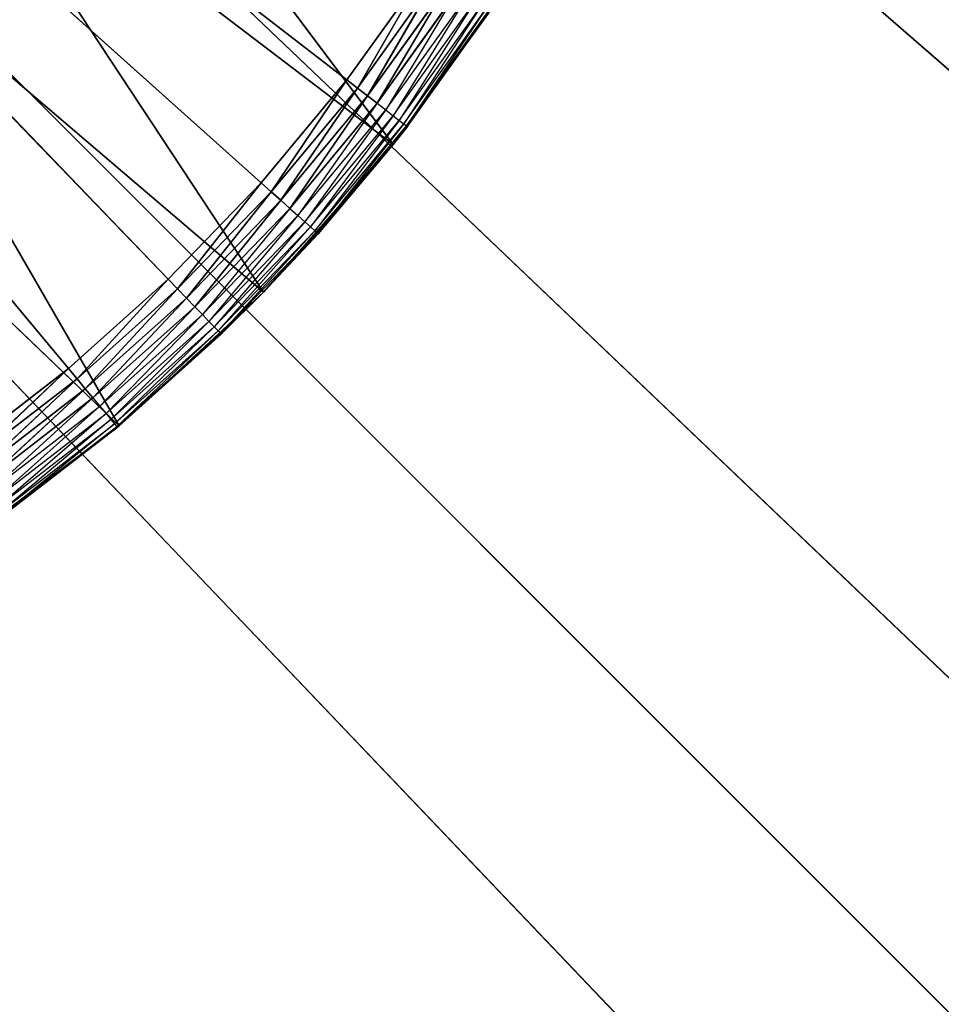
# Model space of a CAD drawing. Header units: centimetres. Extents: x 0.1 to 22.3, y 0.1 to 22.3.
# Tile 406 of 632: x 1.982 to 2.223, y 20.23 to 20.488. Entities that reach past the tile are written whole.
import ezdxf

# ---------------------------------------------------------------- set-up
doc = ezdxf.new("R2010")
doc.units = ezdxf.units.CM
doc.header["$LTSCALE"] = 2.54
doc.layers.get('0').update_dxf_attribs({"true_color": 0xff5454})

# ---------------------------------------------------------------- blocks, each defined once
blk = doc.blocks.new('Kosz na _mieci DELLA.STL')
at = {"color": 0}
for p, q in [((2.87143, 19.45859, 47.35), (0.33747, 22.1158, 47.35)), ((2.99469, 19.58185, 47.35), (0.33747, 22.1158, 47.35)), ((2.87143, 19.45859, 47.35), (0.33747, 22.1158, 47.35)), ((2.99469, 19.58185, 47.35), (0.33747, 22.1158, 47.35)), ((3.13747, 19.68183, 47.35), (0.33747, 22.1158, 47.35)), ((3.13747, 19.68183, 47.35), (0.33747, 22.1158, 47.35)), ((3.13747, 19.68183, 47.25), (0.33747, 22.1158, 47.25)), ((2.99469, 19.58185, 47.25), (0.33747, 22.1158, 47.25)), ((3.13747, 19.68183, 47.25), (0.33747, 22.1158, 47.25)), ((2.99469, 19.58185, 47.25), (0.33747, 22.1158, 47.25)), ((2.87143, 19.45859, 47.25), (0.33747, 22.1158, 47.25)), ((2.87143, 19.45859, 47.25), (0.33747, 22.1158, 47.25)), ((21.83747, 0.6158, 15.95), (0.63747, 21.8158, 15.95)), ((21.83747, 0.6158, 15.95), (0.63747, 21.8158, 15.95)), ((2.02063, 20.42025, 15.55), (1.68747, 20.7658, 15.55)), ((1.68747, 20.7658, 15.55), (2.04497, 20.44549, 15.55)), ((2.02063, 20.42025, 15.55), (1.68747, 20.7658, 15.55)), ((1.99452, 20.39685, 15.55), (1.68747, 20.7658, 15.55)), ((1.99452, 20.39685, 15.55), (1.68747, 20.7658, 15.55)), ((2.06739, 20.47244, 15.55), (1.68747, 20.7658, 15.55)), ((2.06739, 20.47244, 15.55), (1.68747, 20.7658, 15.55)), ((1.68747, 20.7658, 15.55), (2.04497, 20.44549, 15.55)), ((2.07953, 20.4555, 15.75), (1.98505, 20.58155, 15.75)), ((2.07953, 20.4555, 15.75), (1.98505, 20.58155, 15.75)), ((2.04555, 20.41683, 15.75), (1.96015, 20.54638, 15.75)), ((2.04555, 20.41683, 15.75), (1.96015, 20.54638, 15.75)), ((2.07953, 20.4555, 15.75), (1.96015, 20.54638, 15.75)), ((2.07953, 20.4555, 15.75), (1.96015, 20.54638, 15.75)), ((2.00777, 20.38186, 15.75), (1.93112, 20.51453, 15.75)), ((2.00777, 20.38186, 15.75), (1.93112, 20.51453, 15.75)), ((2.04555, 20.41683, 15.75), (1.93112, 20.51453, 15.75)), ((2.04555, 20.41683, 15.75), (1.93112, 20.51453, 15.75)), ((2.08779, 20.50095, 15.55), (2.06739, 20.47244, 15.55)), ((2.08779, 20.50095, 15.55), (2.06739, 20.47244, 15.55)), ((2.08779, 20.50095, 15.55), (2.07014, 20.47031, 15.5503)), ((2.08779, 20.50095, 15.55), (2.07014, 20.47031, 15.5503)), ((2.07014, 20.47031, 15.5503), (2.09069, 20.49904, 15.5503)), ((2.07014, 20.47031, 15.5503), (2.09069, 20.49904, 15.5503)), ((2.09069, 20.49904, 15.5503), (2.07281, 20.46826, 15.55121)), ((2.09069, 20.49904, 15.5503), (2.07281, 20.46826, 15.55121)), ((2.07281, 20.46826, 15.55121), (2.0935, 20.49718, 15.55121)), ((2.07281, 20.46826, 15.55121), (2.0935, 20.49718, 15.55121)), ((2.0935, 20.49718, 15.55121), (2.07531, 20.46633, 15.55268)), ((2.0935, 20.49718, 15.55121), (2.07531, 20.46633, 15.55268)), ((2.10936, 20.49745, 15.75), (2.07953, 20.4555, 15.75)), ((2.10936, 20.49745, 15.75), (2.07953, 20.4555, 15.75)), ((2.07531, 20.46633, 15.55268), (2.09613, 20.49543, 15.55268)), ((2.09613, 20.49543, 15.55268), (2.07757, 20.46458, 15.55468)), ((2.07757, 20.46458, 15.55468), (2.09852, 20.49386, 15.55468)), ((2.09852, 20.49386, 15.55468), (2.07952, 20.46307, 15.55714)), ((2.07952, 20.46307, 15.55714), (2.10057, 20.4925, 15.55714)), ((2.10057, 20.4925, 15.55714), (2.0811, 20.46185, 15.56)), ((2.0811, 20.46185, 15.56), (2.10224, 20.4914, 15.56)), ((2.10224, 20.4914, 15.56), (2.08227, 20.46095, 15.56316)), ((2.10447, 20.48992, 15.57), (2.07953, 20.4555, 15.75)), ((2.10447, 20.48992, 15.57), (2.07953, 20.4555, 15.75)), ((2.08227, 20.46095, 15.56316), (2.10347, 20.49058, 15.56316)), ((2.10347, 20.49058, 15.56316), (2.08298, 20.4604, 15.56653)), ((2.08298, 20.4604, 15.56653), (2.10422, 20.49008, 15.56653)), ((2.08322, 20.46021, 15.57), (2.10422, 20.49008, 15.56653)), ((2.08322, 20.46021, 15.57), (2.10447, 20.48992, 15.57)), ((2.00777, 20.38186, 15.75), (1.8984, 20.48649, 15.75)), ((2.00777, 20.38186, 15.75), (1.8984, 20.48649, 15.75)), ((2.06739, 20.47244, 15.55), (2.04497, 20.44549, 15.55)), ((2.06739, 20.47244, 15.55), (2.04497, 20.44549, 15.55)), ((2.06739, 20.47244, 15.55), (2.04755, 20.44317, 15.5503)), ((2.06739, 20.47244, 15.55), (2.04755, 20.44317, 15.5503)), ((2.04755, 20.44317, 15.5503), (2.07014, 20.47031, 15.5503)), ((2.04755, 20.44317, 15.5503), (2.07014, 20.47031, 15.5503)), ((2.07014, 20.47031, 15.5503), (2.05006, 20.44092, 15.55121)), ((2.07014, 20.47031, 15.5503), (2.05006, 20.44092, 15.55121)), ((2.06739, 20.47244, 15.55), (2.07014, 20.47031, 15.5503)), ((2.06739, 20.47244, 15.55), (2.07014, 20.47031, 15.5503)), ((2.07014, 20.47031, 15.5503), (2.07281, 20.46826, 15.55121)), ((2.07014, 20.47031, 15.5503), (2.07281, 20.46826, 15.55121)), ((2.05006, 20.44092, 15.55121), (2.07281, 20.46826, 15.55121)), ((2.05006, 20.44092, 15.55121), (2.07281, 20.46826, 15.55121)), ((2.07281, 20.46826, 15.55121), (2.05241, 20.43881, 15.55268)), ((2.07281, 20.46826, 15.55121), (2.05241, 20.43881, 15.55268)), ((2.07281, 20.46826, 15.55121), (2.07531, 20.46633, 15.55268)), ((2.07281, 20.46826, 15.55121), (2.07531, 20.46633, 15.55268)), ((2.05241, 20.43881, 15.55268), (2.07531, 20.46633, 15.55268)), ((2.07531, 20.46633, 15.55268), (2.05454, 20.43691, 15.55468)), ((2.07531, 20.46633, 15.55268), (2.07757, 20.46458, 15.55468)), ((2.05454, 20.43691, 15.55468), (2.07757, 20.46458, 15.55468)), ((2.07757, 20.46458, 15.55468), (2.05638, 20.43526, 15.55714)), ((2.05638, 20.43526, 15.55714), (2.07952, 20.46307, 15.55714)), ((2.07952, 20.46307, 15.55714), (2.05787, 20.43393, 15.56)), ((2.07757, 20.46458, 15.55468), (2.07952, 20.46307, 15.55714)), ((2.07952, 20.46307, 15.55714), (2.0811, 20.46185, 15.56)), ((2.05787, 20.43393, 15.56), (2.0811, 20.46185, 15.56)), ((2.0811, 20.46185, 15.56), (2.05896, 20.43295, 15.56316)), ((2.05896, 20.43295, 15.56316), (2.08227, 20.46095, 15.56316)), ((2.08227, 20.46095, 15.56316), (2.05963, 20.43234, 15.56653)), ((2.05963, 20.43234, 15.56653), (2.08298, 20.4604, 15.56653)), ((2.07953, 20.4555, 15.57), (2.08298, 20.4604, 15.56653)), ((2.07953, 20.4555, 15.57), (2.08322, 20.46021, 15.57)), ((2.08322, 20.46021, 15.57), (2.07953, 20.4555, 15.75)), ((2.08322, 20.46021, 15.57), (2.07953, 20.4555, 15.75)), ((2.0811, 20.46185, 15.56), (2.08227, 20.46095, 15.56316)), ((2.08227, 20.46095, 15.56316), (2.08298, 20.4604, 15.56653)), ((2.08322, 20.46021, 15.57), (2.08298, 20.4604, 15.56653)), ((2.07953, 20.4555, 15.75), (2.04555, 20.41683, 15.75)), ((2.07953, 20.4555, 15.75), (2.04555, 20.41683, 15.75)), ((2.07953, 20.4555, 15.57), (2.05963, 20.43234, 15.56653)), ((2.07953, 20.4555, 15.75), (2.05986, 20.43214, 15.57)), ((2.05986, 20.43214, 15.57), (2.07953, 20.4555, 15.57)), ((2.07953, 20.4555, 15.75), (2.05986, 20.43214, 15.57)), ((2.07953, 20.4555, 15.57), (2.07953, 20.4555, 15.75)), ((2.07953, 20.4555, 15.57), (2.07953, 20.4555, 15.75)), ((2.04497, 20.44549, 15.55), (2.02063, 20.42025, 15.55)), ((2.04497, 20.44549, 15.55), (2.02063, 20.42025, 15.55)), ((2.04497, 20.44549, 15.55), (2.02304, 20.41775, 15.5503)), ((2.04497, 20.44549, 15.55), (2.02304, 20.41775, 15.5503)), ((2.04497, 20.44549, 15.55), (2.04755, 20.44317, 15.5503)), ((2.04497, 20.44549, 15.55), (2.04755, 20.44317, 15.5503)), ((2.02304, 20.41775, 15.5503), (2.04755, 20.44317, 15.5503)), ((2.02304, 20.41775, 15.5503), (2.04755, 20.44317, 15.5503)), ((2.04755, 20.44317, 15.5503), (2.02538, 20.41532, 15.55121)), ((2.04755, 20.44317, 15.5503), (2.02538, 20.41532, 15.55121)), ((2.04755, 20.44317, 15.5503), (2.05006, 20.44092, 15.55121)), ((2.04755, 20.44317, 15.5503), (2.05006, 20.44092, 15.55121)), ((2.02538, 20.41532, 15.55121), (2.05006, 20.44092, 15.55121)), ((2.02538, 20.41532, 15.55121), (2.05006, 20.44092, 15.55121)), ((2.05006, 20.44092, 15.55121), (2.02757, 20.41305, 15.55268)), ((2.05006, 20.44092, 15.55121), (2.02757, 20.41305, 15.55268)), ((2.05006, 20.44092, 15.55121), (2.05241, 20.43881, 15.55268)), ((2.05006, 20.44092, 15.55121), (2.05241, 20.43881, 15.55268)), ((2.02757, 20.41305, 15.55268), (2.05241, 20.43881, 15.55268)), ((2.05241, 20.43881, 15.55268), (2.02955, 20.41099, 15.55468)), ((2.02955, 20.41099, 15.55468), (2.05454, 20.43691, 15.55468)), ((2.05454, 20.43691, 15.55468), (2.03126, 20.40922, 15.55714)), ((2.05241, 20.43881, 15.55268), (2.05454, 20.43691, 15.55468)), ((2.05454, 20.43691, 15.55468), (2.05638, 20.43526, 15.55714)), ((2.03126, 20.40922, 15.55714), (2.05638, 20.43526, 15.55714)), ((2.05638, 20.43526, 15.55714), (2.03265, 20.40778, 15.56)), ((2.03265, 20.40778, 15.56), (2.05787, 20.43393, 15.56)), ((2.05787, 20.43393, 15.56), (2.03367, 20.40672, 15.56316)), ((2.05638, 20.43526, 15.55714), (2.05787, 20.43393, 15.56)), ((2.05787, 20.43393, 15.56), (2.05896, 20.43295, 15.56316)), ((2.03367, 20.40672, 15.56316), (2.05896, 20.43295, 15.56316)), ((2.05896, 20.43295, 15.56316), (2.0343, 20.40607, 15.56653)), ((2.0343, 20.40607, 15.56653), (2.05963, 20.43234, 15.56653)), ((2.05963, 20.43234, 15.56653), (2.04555, 20.41683, 15.57)), ((2.04555, 20.41683, 15.75), (2.05986, 20.43214, 15.57)), ((2.04555, 20.41683, 15.75), (2.05986, 20.43214, 15.57)), ((2.04555, 20.41683, 15.57), (2.05986, 20.43214, 15.57)), ((2.05896, 20.43295, 15.56316), (2.05963, 20.43234, 15.56653)), ((2.05986, 20.43214, 15.57), (2.05963, 20.43234, 15.56653)), ((2.02063, 20.42025, 15.55), (1.99452, 20.39685, 15.55)), ((2.02063, 20.42025, 15.55), (1.99452, 20.39685, 15.55)), ((2.02063, 20.42025, 15.55), (1.99674, 20.39418, 15.5503)), ((2.02063, 20.42025, 15.55), (1.99674, 20.39418, 15.5503)), ((2.02063, 20.42025, 15.55), (2.02304, 20.41775, 15.5503)), ((2.02063, 20.42025, 15.55), (2.02304, 20.41775, 15.5503)), ((1.99674, 20.39418, 15.5503), (2.02304, 20.41775, 15.5503)), ((1.99674, 20.39418, 15.5503), (2.02304, 20.41775, 15.5503)), ((2.02304, 20.41775, 15.5503), (1.99889, 20.39159, 15.55121)), ((2.02304, 20.41775, 15.5503), (1.99889, 20.39159, 15.55121)), ((2.04555, 20.41683, 15.75), (2.00777, 20.38186, 15.75)), ((2.04555, 20.41683, 15.75), (2.00777, 20.38186, 15.75)), ((2.02304, 20.41775, 15.5503), (2.02538, 20.41532, 15.55121)), ((2.02304, 20.41775, 15.5503), (2.02538, 20.41532, 15.55121)), ((2.04555, 20.41683, 15.57), (2.0343, 20.40607, 15.56653)), ((2.03451, 20.40585, 15.57), (2.04555, 20.41683, 15.75)), ((2.03451, 20.40585, 15.57), (2.04555, 20.41683, 15.75)), ((2.03451, 20.40585, 15.57), (2.04555, 20.41683, 15.57)), ((2.04555, 20.41683, 15.75), (2.04555, 20.41683, 15.57)), ((2.04555, 20.41683, 15.75), (2.04555, 20.41683, 15.57)), ((1.99889, 20.39159, 15.55121), (2.02538, 20.41532, 15.55121)), ((1.99889, 20.39159, 15.55121), (2.02538, 20.41532, 15.55121)), ((2.02538, 20.41532, 15.55121), (2.00091, 20.38916, 15.55268)), ((2.02538, 20.41532, 15.55121), (2.00091, 20.38916, 15.55268)), ((2.02538, 20.41532, 15.55121), (2.02757, 20.41305, 15.55268)), ((2.02538, 20.41532, 15.55121), (2.02757, 20.41305, 15.55268)), ((2.00091, 20.38916, 15.55268), (2.02757, 20.41305, 15.55268)), ((2.02757, 20.41305, 15.55268), (2.00274, 20.38697, 15.55468)), ((2.00274, 20.38697, 15.55468), (2.02955, 20.41099, 15.55468)), ((2.02955, 20.41099, 15.55468), (2.00432, 20.38507, 15.55714)), ((2.02757, 20.41305, 15.55268), (2.02955, 20.41099, 15.55468)), ((2.02955, 20.41099, 15.55468), (2.03126, 20.40922, 15.55714)), ((2.00432, 20.38507, 15.55714), (2.03126, 20.40922, 15.55714)), ((2.03126, 20.40922, 15.55714), (2.0056, 20.38354, 15.56)), ((2.03126, 20.40922, 15.55714), (2.03265, 20.40778, 15.56)), ((2.0056, 20.38354, 15.56), (2.03265, 20.40778, 15.56)), ((2.03265, 20.40778, 15.56), (2.00654, 20.3824, 15.56316)), ((2.00654, 20.3824, 15.56316), (2.03367, 20.40672, 15.56316)), ((2.03367, 20.40672, 15.56316), (2.00712, 20.38171, 15.56653)), ((2.00712, 20.38171, 15.56653), (2.0343, 20.40607, 15.56653)), ((2.00731, 20.38148, 15.57), (2.0343, 20.40607, 15.56653)), ((2.00731, 20.38148, 15.57), (2.03451, 20.40585, 15.57)), ((2.03451, 20.40585, 15.57), (2.00777, 20.38186, 15.75)), ((2.03451, 20.40585, 15.57), (2.00777, 20.38186, 15.75)), ((2.03265, 20.40778, 15.56), (2.03367, 20.40672, 15.56316)), ((2.03367, 20.40672, 15.56316), (2.0343, 20.40607, 15.56653)), ((2.03451, 20.40585, 15.57), (2.0343, 20.40607, 15.56653)), ((1.99452, 20.39685, 15.55), (1.96677, 20.37542, 15.55)), ((1.99452, 20.39685, 15.55), (1.96677, 20.37542, 15.55)), ((1.99452, 20.39685, 15.55), (1.96879, 20.3726, 15.5503)), ((1.99452, 20.39685, 15.55), (1.96879, 20.3726, 15.5503)), ((1.99452, 20.39685, 15.55), (1.99674, 20.39418, 15.5503)), ((1.99452, 20.39685, 15.55), (1.99674, 20.39418, 15.5503)), ((1.96879, 20.3726, 15.5503), (1.99674, 20.39418, 15.5503)), ((1.96879, 20.3726, 15.5503), (1.99674, 20.39418, 15.5503)), ((1.99674, 20.39418, 15.5503), (1.97075, 20.36986, 15.55121)), ((1.99674, 20.39418, 15.5503), (1.97075, 20.36986, 15.55121)), ((1.99674, 20.39418, 15.5503), (1.99889, 20.39159, 15.55121)), ((1.99674, 20.39418, 15.5503), (1.99889, 20.39159, 15.55121)), ((1.97075, 20.36986, 15.55121), (1.99889, 20.39159, 15.55121)), ((1.97075, 20.36986, 15.55121), (1.99889, 20.39159, 15.55121)), ((1.99889, 20.39159, 15.55121), (1.97259, 20.36729, 15.55268)), ((1.99889, 20.39159, 15.55121), (1.97259, 20.36729, 15.55268)), ((1.99889, 20.39159, 15.55121), (2.00091, 20.38916, 15.55268)), ((1.99889, 20.39159, 15.55121), (2.00091, 20.38916, 15.55268)), ((1.97259, 20.36729, 15.55268), (2.00091, 20.38916, 15.55268)), ((2.00091, 20.38916, 15.55268), (1.97425, 20.36497, 15.55468)), ((2.00091, 20.38916, 15.55268), (2.00274, 20.38697, 15.55468)), ((1.97425, 20.36497, 15.55468), (2.00274, 20.38697, 15.55468)), ((2.00274, 20.38697, 15.55468), (1.97568, 20.36296, 15.55714)), ((1.97568, 20.36296, 15.55714), (2.00432, 20.38507, 15.55714)), ((2.00432, 20.38507, 15.55714), (1.97684, 20.36133, 15.56)), ((2.00274, 20.38697, 15.55468), (2.00432, 20.38507, 15.55714)), ((2.00432, 20.38507, 15.55714), (2.0056, 20.38354, 15.56)), ((1.97684, 20.36133, 15.56), (2.0056, 20.38354, 15.56)), ((2.0056, 20.38354, 15.56), (1.9777, 20.36014, 15.56316)), ((1.9777, 20.36014, 15.56316), (2.00654, 20.3824, 15.56316)), ((2.00654, 20.3824, 15.56316), (1.97823, 20.3594, 15.56653)), ((2.0056, 20.38354, 15.56), (2.00654, 20.3824, 15.56316)), ((2.00654, 20.3824, 15.56316), (2.00712, 20.38171, 15.56653)), ((2.00777, 20.38186, 15.75), (1.9666, 20.35096, 15.75)), ((2.00777, 20.38186, 15.75), (1.9666, 20.35096, 15.75)), ((2.00731, 20.38148, 15.57), (1.9666, 20.35096, 15.75)), ((2.00731, 20.38148, 15.57), (1.9666, 20.35096, 15.75)), ((1.97823, 20.3594, 15.56653), (2.00712, 20.38171, 15.56653)), ((1.9784, 20.35916, 15.57), (2.00712, 20.38171, 15.56653)), ((1.9784, 20.35916, 15.57), (2.00731, 20.38148, 15.57)), ((2.00731, 20.38148, 15.57), (2.00712, 20.38171, 15.56653)), ((2.00731, 20.38148, 15.57), (2.00777, 20.38186, 15.75)), ((2.00731, 20.38148, 15.57), (2.00777, 20.38186, 15.75))]:
    blk.add_line(p, q, dxfattribs=at)
mesh = blk.add_polyface(dxfattribs=at)
corners = [(2.63747, 3.6158, 47.35), (0.33747, 22.1158, 47.35), (0.33747, 0.3158, 47.35)]
mesh.append_faces([[corners[k] for k in face] for face in [(0, 1, 2)]], dxfattribs={"color": 0})
mesh = blk.add_polyface(dxfattribs=at)
corners = [(2.63747, 18.8158, 47.35), (0.33747, 22.1158, 47.35), (2.63747, 3.6158, 47.35)]
mesh.append_faces([[corners[k] for k in face] for face in [(0, 1, 2)]], dxfattribs={"color": 0})
mesh = blk.add_polyface(dxfattribs=at)
corners = [(2.65267, 18.98945, 47.35), (0.33747, 22.1158, 47.35), (2.63747, 18.8158, 47.35)]
mesh.append_faces([[corners[k] for k in face] for face in [(0, 1, 2)]], dxfattribs={"color": 0})
mesh = blk.add_polyface(dxfattribs=at)
corners = [(2.69778, 19.15782, 47.35), (0.33747, 22.1158, 47.35), (2.65267, 18.98945, 47.35)]
mesh.append_faces([[corners[k] for k in face] for face in [(0, 1, 2)]], dxfattribs={"color": 0})
mesh = blk.add_polyface(dxfattribs=at)
corners = [(2.77145, 19.3158, 47.35), (0.33747, 22.1158, 47.35), (2.69778, 19.15782, 47.35)]
mesh.append_faces([[corners[k] for k in face] for face in [(0, 1, 2)]], dxfattribs={"color": 0})
mesh = blk.add_polyface(dxfattribs=at)
corners = [(2.87143, 19.45859, 47.35), (0.33747, 22.1158, 47.35), (2.77145, 19.3158, 47.35)]
mesh.append_faces([[corners[k] for k in face] for face in [(0, 1, 2)]], dxfattribs={"color": 0})
mesh = blk.add_polyface(dxfattribs=at)
corners = [(3.46383, 19.80061, 47.35), (0.33747, 22.1158, 47.35), (3.29545, 19.75549, 47.35)]
mesh.append_faces([[corners[k] for k in face] for face in [(0, 1, 2)]], dxfattribs={"color": 0})
mesh = blk.add_polyface(dxfattribs=at)
corners = [(3.63747, 19.8158, 47.35), (0.33747, 22.1158, 47.35), (3.46383, 19.80061, 47.35)]
mesh.append_faces([[corners[k] for k in face] for face in [(0, 1, 2)]], dxfattribs={"color": 0})
mesh = blk.add_polyface(dxfattribs=at)
corners = [(22.13747, 22.1158, 47.35), (0.33747, 22.1158, 47.35), (3.63747, 19.8158, 47.35)]
mesh.append_faces([[corners[k] for k in face] for face in [(0, 1, 2)]], dxfattribs={"color": 0})
mesh = blk.add_polyface(dxfattribs=at)
corners = [(2.99469, 19.58185, 47.35), (0.33747, 22.1158, 47.35), (2.87143, 19.45859, 47.35)]
mesh.append_faces([[corners[k] for k in face] for face in [(0, 1, 2)]], dxfattribs={"color": 0})
mesh = blk.add_polyface(dxfattribs=at)
corners = [(3.13747, 19.68183, 47.35), (0.33747, 22.1158, 47.35), (2.99469, 19.58185, 47.35)]
mesh.append_faces([[corners[k] for k in face] for face in [(0, 1, 2)]], dxfattribs={"color": 0})
mesh = blk.add_polyface(dxfattribs=at)
corners = [(3.29545, 19.75549, 47.35), (0.33747, 22.1158, 47.35), (3.13747, 19.68183, 47.35)]
mesh.append_faces([[corners[k] for k in face] for face in [(0, 1, 2)]], dxfattribs={"color": 0})
mesh = blk.add_polyface(dxfattribs=at)
corners = [(2.63747, 18.8158, 47.25), (0.33747, 0.3158, 47.25), (0.33747, 22.1158, 47.25)]
mesh.append_faces([[corners[k] for k in face] for face in [(0, 1, 2)]], dxfattribs={"color": 0})
mesh = blk.add_polyface(dxfattribs=at)
corners = [(3.29545, 19.75549, 47.25), (3.13747, 19.68183, 47.25), (0.33747, 22.1158, 47.25)]
mesh.append_faces([[corners[k] for k in face] for face in [(0, 1, 2)]], dxfattribs={"color": 0})
mesh = blk.add_polyface(dxfattribs=at)
corners = [(3.46383, 19.80061, 47.25), (3.29545, 19.75549, 47.25), (0.33747, 22.1158, 47.25)]
mesh.append_faces([[corners[k] for k in face] for face in [(0, 1, 2)]], dxfattribs={"color": 0})
mesh = blk.add_polyface(dxfattribs=at)
corners = [(3.13747, 19.68183, 47.25), (2.99469, 19.58185, 47.25), (0.33747, 22.1158, 47.25)]
mesh.append_faces([[corners[k] for k in face] for face in [(0, 1, 2)]], dxfattribs={"color": 0})
mesh = blk.add_polyface(dxfattribs=at)
corners = [(2.99469, 19.58185, 47.25), (2.87143, 19.45859, 47.25), (0.33747, 22.1158, 47.25)]
mesh.append_faces([[corners[k] for k in face] for face in [(0, 1, 2)]], dxfattribs={"color": 0})
mesh = blk.add_polyface(dxfattribs=at)
corners = [(2.87143, 19.45859, 47.25), (2.77145, 19.3158, 47.25), (0.33747, 22.1158, 47.25)]
mesh.append_faces([[corners[k] for k in face] for face in [(0, 1, 2)]], dxfattribs={"color": 0})
mesh = blk.add_polyface(dxfattribs=at)
corners = [(2.77145, 19.3158, 47.25), (2.69778, 19.15782, 47.25), (0.33747, 22.1158, 47.25)]
mesh.append_faces([[corners[k] for k in face] for face in [(0, 1, 2)]], dxfattribs={"color": 0})
mesh = blk.add_polyface(dxfattribs=at)
corners = [(2.69778, 19.15782, 47.25), (2.65267, 18.98945, 47.25), (0.33747, 22.1158, 47.25)]
mesh.append_faces([[corners[k] for k in face] for face in [(0, 1, 2)]], dxfattribs={"color": 0})
mesh = blk.add_polyface(dxfattribs=at)
corners = [(2.65267, 18.98945, 47.25), (2.63747, 18.8158, 47.25), (0.33747, 22.1158, 47.25)]
mesh.append_faces([[corners[k] for k in face] for face in [(0, 1, 2)]], dxfattribs={"color": 0})
mesh = blk.add_polyface(dxfattribs=at)
corners = [(22.13747, 22.1158, 47.25), (18.83747, 19.8158, 47.25), (0.33747, 22.1158, 47.25)]
mesh.append_faces([[corners[k] for k in face] for face in [(0, 1, 2)]], dxfattribs={"color": 0})
mesh = blk.add_polyface(dxfattribs=at)
corners = [(18.83747, 19.8158, 47.25), (3.63747, 19.8158, 47.25), (0.33747, 22.1158, 47.25)]
mesh.append_faces([[corners[k] for k in face] for face in [(0, 1, 2)]], dxfattribs={"color": 0})
mesh = blk.add_polyface(dxfattribs=at)
corners = [(3.63747, 19.8158, 47.25), (3.46383, 19.80061, 47.25), (0.33747, 22.1158, 47.25)]
mesh.append_faces([[corners[k] for k in face] for face in [(0, 1, 2)]], dxfattribs={"color": 0})
mesh = blk.add_polyface(dxfattribs=at)
corners = [(21.83747, 0.6158, 15.75), (0.63747, 0.6158, 15.75), (21.83747, 21.8158, 15.75)]
mesh.append_faces([[corners[k] for k in face] for face in [(0, 1, 2)]], dxfattribs={"color": 0})
mesh = blk.add_polyface(dxfattribs=at)
corners = [(21.83747, 21.8158, 15.75), (0.63747, 0.6158, 15.75), (0.63747, 21.8158, 15.75)]
mesh.append_faces([[corners[k] for k in face] for face in [(0, 1, 2)]], dxfattribs={"color": 0})
mesh = blk.add_polyface(dxfattribs=at)
corners = [(21.83747, 0.6158, 15.95), (0.63747, 21.8158, 15.95), (0.63747, 0.6158, 15.95)]
mesh.append_faces([[corners[k] for k in face] for face in [(0, 1, 2)]], dxfattribs={"color": 0})
mesh = blk.add_polyface(dxfattribs=at)
corners = [(21.83747, 21.8158, 15.95), (0.63747, 21.8158, 15.95), (21.83747, 0.6158, 15.95)]
mesh.append_faces([[corners[k] for k in face] for face in [(0, 1, 2)]], dxfattribs={"color": 0})
mesh = blk.add_polyface(dxfattribs=at)
corners = [(2.04497, 20.44549, 15.55), (2.02063, 20.42025, 15.55), (1.68747, 20.7658, 15.55)]
mesh.append_faces([[corners[k] for k in face] for face in [(0, 1, 2)]], dxfattribs={"color": 0})
mesh = blk.add_polyface(dxfattribs=at)
corners = [(2.02063, 20.42025, 15.55), (1.99452, 20.39685, 15.55), (1.68747, 20.7658, 15.55)]
mesh.append_faces([[corners[k] for k in face] for face in [(0, 1, 2)]], dxfattribs={"color": 0})
mesh = blk.add_polyface(dxfattribs=at)
corners = [(1.99452, 20.39685, 15.55), (1.96677, 20.37542, 15.55), (1.68747, 20.7658, 15.55)]
mesh.append_faces([[corners[k] for k in face] for face in [(0, 1, 2)]], dxfattribs={"color": 0})
mesh = blk.add_polyface(dxfattribs=at)
corners = [(2.08779, 20.50095, 15.55), (2.06739, 20.47244, 15.55), (1.68747, 20.7658, 15.55)]
mesh.append_faces([[corners[k] for k in face] for face in [(0, 1, 2)]], dxfattribs={"color": 0})
mesh = blk.add_polyface(dxfattribs=at)
corners = [(2.06739, 20.47244, 15.55), (2.04497, 20.44549, 15.55), (1.68747, 20.7658, 15.55)]
mesh.append_faces([[corners[k] for k in face] for face in [(0, 1, 2)]], dxfattribs={"color": 0})
mesh = blk.add_polyface(dxfattribs=at)
corners = [(2.07953, 20.4555, 15.75), (1.98505, 20.58155, 15.75), (1.96015, 20.54638, 15.75)]
mesh.append_faces([[corners[k] for k in face] for face in [(0, 1, 2)]], dxfattribs={"color": 0})
mesh = blk.add_polyface(dxfattribs=at)
corners = [(2.10936, 20.49745, 15.75), (1.98505, 20.58155, 15.75), (2.07953, 20.4555, 15.75)]
mesh.append_faces([[corners[k] for k in face] for face in [(0, 1, 2)]], dxfattribs={"color": 0})
mesh = blk.add_polyface(dxfattribs=at)
corners = [(2.04555, 20.41683, 15.75), (1.96015, 20.54638, 15.75), (1.93112, 20.51453, 15.75)]
mesh.append_faces([[corners[k] for k in face] for face in [(0, 1, 2)]], dxfattribs={"color": 0})
mesh = blk.add_polyface(dxfattribs=at)
corners = [(2.07953, 20.4555, 15.75), (1.96015, 20.54638, 15.75), (2.04555, 20.41683, 15.75)]
mesh.append_faces([[corners[k] for k in face] for face in [(0, 1, 2)]], dxfattribs={"color": 0})
mesh = blk.add_polyface(dxfattribs=at)
corners = [(2.00777, 20.38186, 15.75), (1.93112, 20.51453, 15.75), (1.8984, 20.48649, 15.75)]
mesh.append_faces([[corners[k] for k in face] for face in [(0, 1, 2)]], dxfattribs={"color": 0})
mesh = blk.add_polyface(dxfattribs=at)
corners = [(2.04555, 20.41683, 15.75), (1.93112, 20.51453, 15.75), (2.00777, 20.38186, 15.75)]
mesh.append_faces([[corners[k] for k in face] for face in [(0, 1, 2)]], dxfattribs={"color": 0})
mesh = blk.add_polyface(dxfattribs=at)
corners = [(2.08779, 20.50095, 15.55), (2.07014, 20.47031, 15.5503), (2.06739, 20.47244, 15.55)]
mesh.append_faces([[corners[k] for k in face] for face in [(0, 1, 2)]], dxfattribs={"color": 0})
mesh = blk.add_polyface(dxfattribs=at)
corners = [(2.09069, 20.49904, 15.5503), (2.07014, 20.47031, 15.5503), (2.08779, 20.50095, 15.55)]
mesh.append_faces([[corners[k] for k in face] for face in [(0, 1, 2)]], dxfattribs={"color": 0})
mesh = blk.add_polyface(dxfattribs=at)
corners = [(2.09069, 20.49904, 15.5503), (2.07281, 20.46826, 15.55121), (2.07014, 20.47031, 15.5503)]
mesh.append_faces([[corners[k] for k in face] for face in [(0, 1, 2)]], dxfattribs={"color": 0})
mesh = blk.add_polyface(dxfattribs=at)
corners = [(2.0935, 20.49718, 15.55121), (2.07281, 20.46826, 15.55121), (2.09069, 20.49904, 15.5503)]
mesh.append_faces([[corners[k] for k in face] for face in [(0, 1, 2)]], dxfattribs={"color": 0})
mesh = blk.add_polyface(dxfattribs=at)
corners = [(2.0935, 20.49718, 15.55121), (2.07531, 20.46633, 15.55268), (2.07281, 20.46826, 15.55121)]
mesh.append_faces([[corners[k] for k in face] for face in [(0, 1, 2)]], dxfattribs={"color": 0})
mesh = blk.add_polyface(dxfattribs=at)
corners = [(2.09613, 20.49543, 15.55268), (2.07531, 20.46633, 15.55268), (2.0935, 20.49718, 15.55121)]
mesh.append_faces([[corners[k] for k in face] for face in [(0, 1, 2)]], dxfattribs={"color": 0})
mesh = blk.add_polyface(dxfattribs=at)
corners = [(2.10936, 20.49745, 15.75), (2.07953, 20.4555, 15.75), (2.10447, 20.48992, 15.57)]
mesh.append_faces([[corners[k] for k in face] for face in [(0, 1, 2)]], dxfattribs={"color": 0})
mesh = blk.add_polyface(dxfattribs=at)
corners = [(2.10447, 20.48992, 15.57), (2.07953, 20.4555, 15.75), (2.08322, 20.46021, 15.57)]
mesh.append_faces([[corners[k] for k in face] for face in [(0, 1, 2)]], dxfattribs={"color": 0})
mesh = blk.add_polyface(dxfattribs=at)
corners = [(2.00777, 20.38186, 15.75), (1.8984, 20.48649, 15.75), (1.9666, 20.35096, 15.75)]
mesh.append_faces([[corners[k] for k in face] for face in [(0, 1, 2)]], dxfattribs={"color": 0})
mesh = blk.add_polyface(dxfattribs=at)
corners = [(2.06739, 20.47244, 15.55), (2.04755, 20.44317, 15.5503), (2.04497, 20.44549, 15.55)]
mesh.append_faces([[corners[k] for k in face] for face in [(0, 1, 2)]], dxfattribs={"color": 0})
mesh = blk.add_polyface(dxfattribs=at)
corners = [(2.07014, 20.47031, 15.5503), (2.04755, 20.44317, 15.5503), (2.06739, 20.47244, 15.55)]
mesh.append_faces([[corners[k] for k in face] for face in [(0, 1, 2)]], dxfattribs={"color": 0})
mesh = blk.add_polyface(dxfattribs=at)
corners = [(2.07014, 20.47031, 15.5503), (2.05006, 20.44092, 15.55121), (2.04755, 20.44317, 15.5503)]
mesh.append_faces([[corners[k] for k in face] for face in [(0, 1, 2)]], dxfattribs={"color": 0})
mesh = blk.add_polyface(dxfattribs=at)
corners = [(2.07281, 20.46826, 15.55121), (2.05006, 20.44092, 15.55121), (2.07014, 20.47031, 15.5503)]
mesh.append_faces([[corners[k] for k in face] for face in [(0, 1, 2)]], dxfattribs={"color": 0})
mesh = blk.add_polyface(dxfattribs=at)
corners = [(2.07281, 20.46826, 15.55121), (2.05241, 20.43881, 15.55268), (2.05006, 20.44092, 15.55121)]
mesh.append_faces([[corners[k] for k in face] for face in [(0, 1, 2)]], dxfattribs={"color": 0})
mesh = blk.add_polyface(dxfattribs=at)
corners = [(2.07531, 20.46633, 15.55268), (2.05241, 20.43881, 15.55268), (2.07281, 20.46826, 15.55121)]
mesh.append_faces([[corners[k] for k in face] for face in [(0, 1, 2)]], dxfattribs={"color": 0})
mesh = blk.add_polyface(dxfattribs=at)
corners = [(2.08322, 20.46021, 15.57), (2.07953, 20.4555, 15.75), (2.07953, 20.4555, 15.57)]
mesh.append_faces([[corners[k] for k in face] for face in [(0, 1, 2)]], dxfattribs={"color": 0})
mesh = blk.add_polyface(dxfattribs=at)
corners = [(2.07953, 20.4555, 15.75), (2.04555, 20.41683, 15.75), (2.05986, 20.43214, 15.57)]
mesh.append_faces([[corners[k] for k in face] for face in [(0, 1, 2)]], dxfattribs={"color": 0})
mesh = blk.add_polyface(dxfattribs=at)
corners = [(2.07953, 20.4555, 15.75), (2.05986, 20.43214, 15.57), (2.07953, 20.4555, 15.57)]
mesh.append_faces([[corners[k] for k in face] for face in [(0, 1, 2)]], dxfattribs={"color": 0})
mesh = blk.add_polyface(dxfattribs=at)
corners = [(2.04497, 20.44549, 15.55), (2.02304, 20.41775, 15.5503), (2.02063, 20.42025, 15.55)]
mesh.append_faces([[corners[k] for k in face] for face in [(0, 1, 2)]], dxfattribs={"color": 0})
mesh = blk.add_polyface(dxfattribs=at)
corners = [(2.04755, 20.44317, 15.5503), (2.02304, 20.41775, 15.5503), (2.04497, 20.44549, 15.55)]
mesh.append_faces([[corners[k] for k in face] for face in [(0, 1, 2)]], dxfattribs={"color": 0})
mesh = blk.add_polyface(dxfattribs=at)
corners = [(2.04755, 20.44317, 15.5503), (2.02538, 20.41532, 15.55121), (2.02304, 20.41775, 15.5503)]
mesh.append_faces([[corners[k] for k in face] for face in [(0, 1, 2)]], dxfattribs={"color": 0})
mesh = blk.add_polyface(dxfattribs=at)
corners = [(2.05006, 20.44092, 15.55121), (2.02538, 20.41532, 15.55121), (2.04755, 20.44317, 15.5503)]
mesh.append_faces([[corners[k] for k in face] for face in [(0, 1, 2)]], dxfattribs={"color": 0})
mesh = blk.add_polyface(dxfattribs=at)
corners = [(2.05006, 20.44092, 15.55121), (2.02757, 20.41305, 15.55268), (2.02538, 20.41532, 15.55121)]
mesh.append_faces([[corners[k] for k in face] for face in [(0, 1, 2)]], dxfattribs={"color": 0})
mesh = blk.add_polyface(dxfattribs=at)
corners = [(2.05241, 20.43881, 15.55268), (2.02757, 20.41305, 15.55268), (2.05006, 20.44092, 15.55121)]
mesh.append_faces([[corners[k] for k in face] for face in [(0, 1, 2)]], dxfattribs={"color": 0})
mesh = blk.add_polyface(dxfattribs=at)
corners = [(2.05986, 20.43214, 15.57), (2.04555, 20.41683, 15.75), (2.04555, 20.41683, 15.57)]
mesh.append_faces([[corners[k] for k in face] for face in [(0, 1, 2)]], dxfattribs={"color": 0})
mesh = blk.add_polyface(dxfattribs=at)
corners = [(2.02063, 20.42025, 15.55), (1.99674, 20.39418, 15.5503), (1.99452, 20.39685, 15.55)]
mesh.append_faces([[corners[k] for k in face] for face in [(0, 1, 2)]], dxfattribs={"color": 0})
mesh = blk.add_polyface(dxfattribs=at)
corners = [(2.02304, 20.41775, 15.5503), (1.99674, 20.39418, 15.5503), (2.02063, 20.42025, 15.55)]
mesh.append_faces([[corners[k] for k in face] for face in [(0, 1, 2)]], dxfattribs={"color": 0})
mesh = blk.add_polyface(dxfattribs=at)
corners = [(2.02304, 20.41775, 15.5503), (1.99889, 20.39159, 15.55121), (1.99674, 20.39418, 15.5503)]
mesh.append_faces([[corners[k] for k in face] for face in [(0, 1, 2)]], dxfattribs={"color": 0})
mesh = blk.add_polyface(dxfattribs=at)
corners = [(2.02538, 20.41532, 15.55121), (1.99889, 20.39159, 15.55121), (2.02304, 20.41775, 15.5503)]
mesh.append_faces([[corners[k] for k in face] for face in [(0, 1, 2)]], dxfattribs={"color": 0})
mesh = blk.add_polyface(dxfattribs=at)
corners = [(2.00777, 20.38186, 15.75), (2.03451, 20.40585, 15.57), (2.04555, 20.41683, 15.75)]
mesh.append_faces([[corners[k] for k in face] for face in [(0, 1, 2)]], dxfattribs={"color": 0})
mesh = blk.add_polyface(dxfattribs=at)
corners = [(2.04555, 20.41683, 15.75), (2.03451, 20.40585, 15.57), (2.04555, 20.41683, 15.57)]
mesh.append_faces([[corners[k] for k in face] for face in [(0, 1, 2)]], dxfattribs={"color": 0})
mesh = blk.add_polyface(dxfattribs=at)
corners = [(2.02538, 20.41532, 15.55121), (2.00091, 20.38916, 15.55268), (1.99889, 20.39159, 15.55121)]
mesh.append_faces([[corners[k] for k in face] for face in [(0, 1, 2)]], dxfattribs={"color": 0})
mesh = blk.add_polyface(dxfattribs=at)
corners = [(2.02757, 20.41305, 15.55268), (2.00091, 20.38916, 15.55268), (2.02538, 20.41532, 15.55121)]
mesh.append_faces([[corners[k] for k in face] for face in [(0, 1, 2)]], dxfattribs={"color": 0})
mesh = blk.add_polyface(dxfattribs=at)
corners = [(2.00777, 20.38186, 15.75), (2.00731, 20.38148, 15.57), (2.03451, 20.40585, 15.57)]
mesh.append_faces([[corners[k] for k in face] for face in [(0, 1, 2)]], dxfattribs={"color": 0})
mesh = blk.add_polyface(dxfattribs=at)
corners = [(1.99452, 20.39685, 15.55), (1.96879, 20.3726, 15.5503), (1.96677, 20.37542, 15.55)]
mesh.append_faces([[corners[k] for k in face] for face in [(0, 1, 2)]], dxfattribs={"color": 0})
mesh = blk.add_polyface(dxfattribs=at)
corners = [(1.99674, 20.39418, 15.5503), (1.96879, 20.3726, 15.5503), (1.99452, 20.39685, 15.55)]
mesh.append_faces([[corners[k] for k in face] for face in [(0, 1, 2)]], dxfattribs={"color": 0})
mesh = blk.add_polyface(dxfattribs=at)
corners = [(1.99674, 20.39418, 15.5503), (1.97075, 20.36986, 15.55121), (1.96879, 20.3726, 15.5503)]
mesh.append_faces([[corners[k] for k in face] for face in [(0, 1, 2)]], dxfattribs={"color": 0})
mesh = blk.add_polyface(dxfattribs=at)
corners = [(1.99889, 20.39159, 15.55121), (1.97075, 20.36986, 15.55121), (1.99674, 20.39418, 15.5503)]
mesh.append_faces([[corners[k] for k in face] for face in [(0, 1, 2)]], dxfattribs={"color": 0})
mesh = blk.add_polyface(dxfattribs=at)
corners = [(1.99889, 20.39159, 15.55121), (1.97259, 20.36729, 15.55268), (1.97075, 20.36986, 15.55121)]
mesh.append_faces([[corners[k] for k in face] for face in [(0, 1, 2)]], dxfattribs={"color": 0})
mesh = blk.add_polyface(dxfattribs=at)
corners = [(2.00091, 20.38916, 15.55268), (1.97259, 20.36729, 15.55268), (1.99889, 20.39159, 15.55121)]
mesh.append_faces([[corners[k] for k in face] for face in [(0, 1, 2)]], dxfattribs={"color": 0})
mesh = blk.add_polyface(dxfattribs=at)
corners = [(1.9666, 20.35096, 15.75), (2.00731, 20.38148, 15.57), (2.00777, 20.38186, 15.75)]
mesh.append_faces([[corners[k] for k in face] for face in [(0, 1, 2)]], dxfattribs={"color": 0})
mesh = blk.add_polyface(dxfattribs=at)
corners = [(1.9666, 20.35096, 15.75), (1.9784, 20.35916, 15.57), (2.00731, 20.38148, 15.57)]
mesh.append_faces([[corners[k] for k in face] for face in [(0, 1, 2)]], dxfattribs={"color": 0})

msp = doc.modelspace()

# ---------------------------------------------------------------- block references
at = {"color": 0}
msp.add_blockref('Kosz na _mieci DELLA.STL', (0, 0), dxfattribs=at)

doc.saveas('drawing.dxf')
